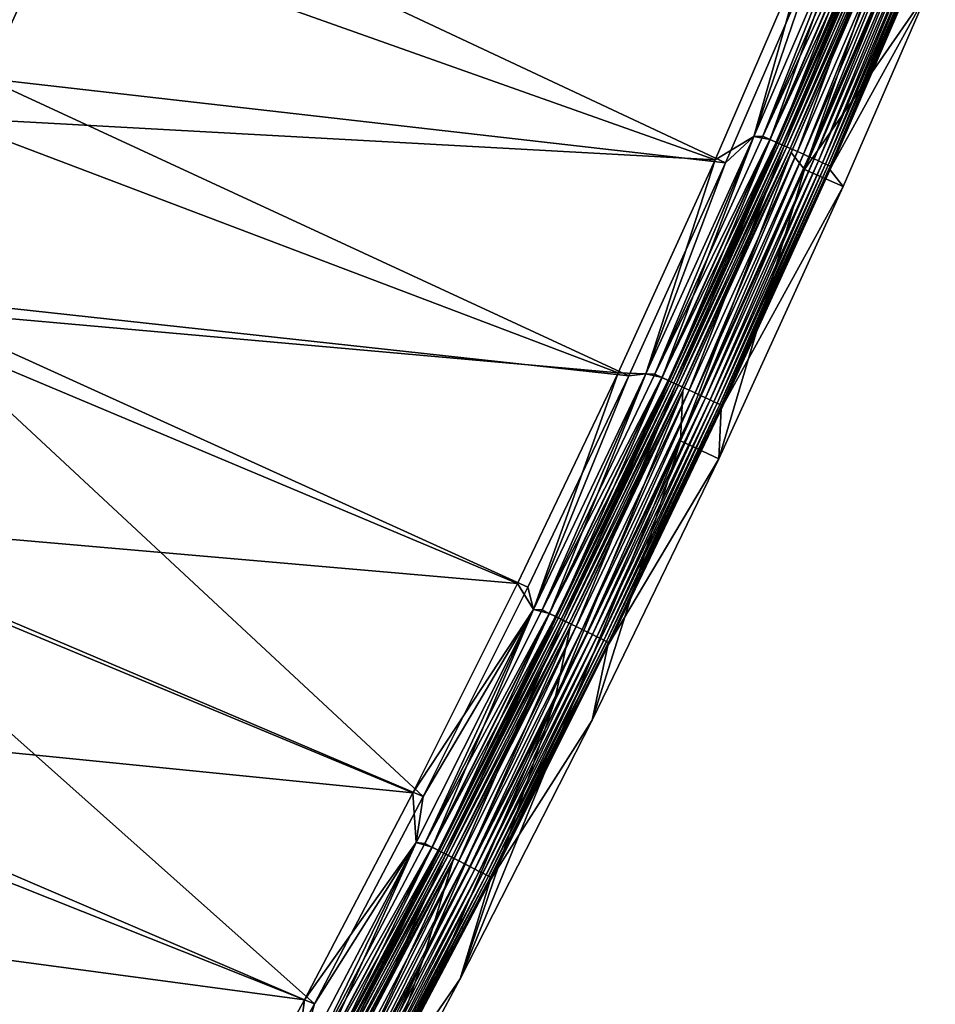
# Model space of a CAD drawing. Header units: metres. Extents: x 0 to 1400, y -1400 to 0.
# Tile 262 of 366: x 1258 to 1323, y -883 to -813. Entities that reach past the tile are written whole.
import ezdxf

# ---------------------------------------------------------------- set-up
doc = ezdxf.new("R2010")
doc.units = ezdxf.units.M

msp = doc.modelspace()

# ---------------------------------------------------------------- linework, layer by layer
at = {"layer": 'None'}
for points in [[(1308.434082, -823.079224, -3), (1255.683228, -817.057434, -32.126579), (1262.695313, -801.591187, -32.126972)], [(1262.695313, -801.591187, -32.126972), (1255.683228, -817.057434, -32.126579), (1258.056274, -809.160156, -32.845074)], [(1315.052124, -807.740845, -3), (1308.434082, -823.079224, -3), (1262.695313, -801.591187, -32.126972)], [(1311.078491, -821.18335, -3.055977), (1318.453003, -804.053711, -3.055977), (1318.962646, -804.267395, -3.221156)], [(1311.078491, -821.18335, -3.055977), (1317.825806, -804.081848, -3), (1318.453003, -804.053711, -3.055977)], [(1311.606812, -821.416992, -0.112516), (1317.825439, -804.08252), (1310.452881, -821.189087)], [(1310.452881, -821.189087), (1317.825439, -804.08252), (1314.292847, -807.549744)], [(1317.825806, -804.081848, -3), (1310.453247, -821.188416, -3), (1315.052124, -807.740845, -3)], [(1310.453247, -821.188416, -3), (1317.825806, -804.081848, -3), (1311.078491, -821.18335, -3.055977)], [(1311.583984, -821.40686, -3.221156), (1311.078491, -821.18335, -3.055977), (1318.962646, -804.267395, -3.221156)], [(1311.583984, -821.40686, -3.221156), (1318.962646, -804.267395, -3.221156), (1319.432617, -804.464355, -3.490045)], [(1312.049927, -821.612915, -3.490045), (1311.583984, -821.40686, -3.221156), (1319.432617, -804.464355, -3.490045)], [(1311.606812, -821.416992, -0.112516), (1318.985718, -804.277039, -0.112516), (1317.825439, -804.08252)], [(1312.122192, -821.644897, -0.251606), (1318.985718, -804.277039, -0.112516), (1311.606812, -821.416992, -0.112516)], [(1312.049927, -821.612915, -3.490045), (1319.432617, -804.464355, -3.490045), (1319.647095, -804.55426, -3.660043)], [(1312.262695, -821.707031, -3.660043), (1312.049927, -821.612915, -3.490045), (1319.647095, -804.55426, -3.660043)], [(1312.122192, -821.644897, -0.251606), (1319.505371, -804.494873, -0.251606), (1318.985718, -804.277039, -0.112516)], [(1312.622803, -821.866272, -0.444534), (1319.505371, -804.494873, -0.251606), (1312.122192, -821.644897, -0.251606)], [(1319.647095, -804.55426, -3.660043), (1319.845459, -804.63739, -3.851689), (1312.262695, -821.707031, -3.660043)], [(1319.845459, -804.63739, -3.851689), (1312.459351, -821.794006, -3.851689), (1312.262695, -821.707031, -3.660043)], [(1319.845459, -804.63739, -3.851689), (1320.186157, -804.780212, -4.292985), (1312.459351, -821.794006, -3.851689)], [(1320.186157, -804.780212, -4.292985), (1312.797241, -821.943359, -4.292985), (1312.459351, -821.794006, -3.851689)], [(1312.622803, -821.866272, -0.444534), (1320.010254, -804.706543, -0.444534), (1319.505371, -804.494873, -0.251606)], [(1313.559448, -822.280457, -0.985015), (1320.010254, -804.706543, -0.444534), (1312.622803, -821.866272, -0.444534)], [(1320.186157, -804.780212, -4.292985), (1320.442261, -804.887573, -4.797701), (1312.797241, -821.943359, -4.292985)], [(1313.559448, -822.280457, -0.985015), (1320.954834, -805.102417, -0.985015), (1320.010254, -804.706543, -0.444534)], [(1320.442261, -804.887573, -4.797701), (1313.051147, -822.055725, -4.797701), (1312.797241, -821.943359, -4.292985)], [(1320.442261, -804.887573, -4.797701), (1320.603516, -804.9552, -5.347445), (1313.051147, -822.055725, -4.797701)], [(1320.603516, -804.9552, -5.347445), (1313.21106, -822.126404, -5.347445), (1313.051147, -822.055725, -4.797701)], [(1320.517334, -805.176208, -5.918313), (1313.119751, -822.336304, -5.918313), (1313.21106, -822.126404, -5.347445)], [(1320.517334, -805.176208, -5.918313), (1314.071411, -823.547913, -80.052361), (1313.119751, -822.336304, -5.918313)], [(1320.603516, -804.9552, -5.347445), (1320.517334, -805.176208, -5.918313), (1313.21106, -822.126404, -5.347445)], [(1313.987183, -822.469604, -1.326719), (1320.954834, -805.102417, -0.985015), (1313.559448, -822.280457, -0.985015)], [(1313.987183, -822.469604, -1.326719), (1321.385986, -805.283203, -1.326719), (1320.954834, -805.102417, -0.985015)], [(1314.382446, -822.644409, -1.711938), (1321.385986, -805.283203, -1.326719), (1313.987183, -822.469604, -1.326719)], [(1320.095947, -809.667419, -80.052361), (1314.071411, -823.547913, -80.052361), (1320.517334, -805.176208, -5.918313)], [(1314.382446, -822.644409, -1.711938), (1321.784668, -805.450317, -1.711938), (1321.385986, -805.283203, -1.326719)], [(1314.741577, -822.803223, -2.137379), (1321.784668, -805.450317, -1.711938), (1314.382446, -822.644409, -1.711938)], [(1314.741577, -822.803223, -2.137379), (1322.146851, -805.602112, -2.137379), (1321.784668, -805.450317, -1.711938)], [(1259.251953, -805.659729, -29.541704), (1252.734131, -819.834717, -29.541344), (1307.68042, -822.869812)], [(1252.734131, -819.834717, -29.541344), (1259.251953, -805.659729, -29.541704), (1255.353638, -808.32196, -30.957983)], [(1314.292847, -807.549744), (1259.251953, -805.659729, -29.541704), (1307.68042, -822.869812)], [(1315.061523, -822.944702, -2.598965), (1322.146851, -805.602112, -2.137379), (1314.741577, -822.803223, -2.137379)], [(1315.061523, -822.944702, -2.598965), (1322.469482, -805.737366, -2.598965), (1322.146851, -805.602112, -2.137379)], [(1315.339355, -823.067566, -3.09242), (1322.469482, -805.737366, -2.598965), (1315.061523, -822.944702, -2.598965)], [(1315.339355, -823.067566, -3.09242), (1322.749634, -805.854797, -3.09242), (1322.469482, -805.737366, -2.598965)], [(1315.572144, -823.170471, -3.61347), (1322.749634, -805.854797, -3.09242), (1315.339355, -823.067566, -3.09242)], [(1315.572144, -823.170471, -3.61347), (1322.984253, -805.953186, -3.61347), (1322.749634, -805.854797, -3.09242)], [(1315.757202, -823.25238, -4.157492), (1322.984253, -805.953186, -3.61347), (1315.572144, -823.170471, -3.61347)], [(1315.757202, -823.25238, -4.157492), (1323.171021, -806.031433, -4.157492), (1322.984253, -805.953186, -3.61347)], [(1315.893433, -823.312561, -4.718482), (1323.171021, -806.031433, -4.157492), (1315.757202, -823.25238, -4.157492)], [(1315.862549, -823.549988, -5.865956), (1323.395264, -806.125427, -5.290087), (1315.979614, -823.350647, -5.290087)], [(1315.862549, -823.549988, -5.865956), (1323.283203, -806.336426, -5.865956), (1323.395264, -806.125427, -5.290087)], [(1315.893433, -823.312561, -4.718482), (1323.30835, -806.08905, -4.718482), (1323.171021, -806.031433, -4.157492)], [(1315.979614, -823.350647, -5.290087), (1323.30835, -806.08905, -4.718482), (1315.893433, -823.312561, -4.718482)], [(1315.979614, -823.350647, -5.290087), (1323.395264, -806.125427, -5.290087), (1323.30835, -806.08905, -4.718482)], [(1323.283203, -806.336426, -5.865956), (1315.862549, -823.549988, -5.865956), (1322.856812, -810.839905, -80)], [(1307.68042, -822.869812), (1310.452881, -821.189087), (1314.292847, -807.549744)], [(1315.052124, -807.740845, -3), (1310.453247, -821.188416, -3), (1308.434082, -823.079224, -3)], [(1314.071411, -823.547913, -80.052361), (1320.095947, -809.667419, -80.052361), (1322.856812, -810.839905, -80)], [(1316.813477, -824.76355, -80), (1314.071411, -823.547913, -80.052361), (1322.856812, -810.839905, -80)], [(1322.856812, -810.839905, -80), (1315.862549, -823.549988, -5.865956), (1316.813477, -824.76355, -80)], [(1301.524536, -838.288452, -3), (1248.311279, -832.477112, -32.126186), (1255.683228, -817.057434, -32.126579)], [(1308.434082, -823.079224, -3), (1301.524536, -838.288452, -3), (1255.683228, -817.057434, -32.126579)], [(1252.734131, -819.834717, -29.541344), (1246.279907, -833.225891, -29.541002), (1300.776733, -838.060852)], [(1307.68042, -822.869812), (1252.734131, -819.834717, -29.541344), (1300.776733, -838.060852)], [(1303.89624, -838.410156, -0.112516), (1310.452881, -821.189087), (1302.749756, -838.149353)], [(1302.749756, -838.149353), (1310.452881, -821.189087), (1307.68042, -822.869812)], [(1310.453247, -821.188416, -3), (1302.750122, -838.148621, -3), (1308.434082, -823.079224, -3)], [(1302.750122, -838.148621, -3), (1310.453247, -821.188416, -3), (1303.372559, -838.16626, -3.055977)], [(1303.372559, -838.16626, -3.055977), (1311.078491, -821.18335, -3.055977), (1311.583984, -821.40686, -3.221156)], [(1303.372559, -838.16626, -3.055977), (1310.453247, -821.188416, -3), (1311.078491, -821.18335, -3.055977)], [(1303.873535, -838.399597, -3.221156), (1303.372559, -838.16626, -3.055977), (1311.583984, -821.40686, -3.221156)], [(1303.873535, -838.399597, -3.221156), (1311.583984, -821.40686, -3.221156), (1312.049927, -821.612915, -3.490045)], [(1304.335449, -838.614624, -3.490045), (1303.873535, -838.399597, -3.221156), (1312.049927, -821.612915, -3.490045)], [(1303.89624, -838.410156, -0.112516), (1311.606812, -821.416992, -0.112516), (1310.452881, -821.189087)], [(1304.407104, -838.64801, -0.251606), (1311.606812, -821.416992, -0.112516), (1303.89624, -838.410156, -0.112516)], [(1304.335449, -838.614624, -3.490045), (1312.049927, -821.612915, -3.490045), (1312.262695, -821.707031, -3.660043)], [(1304.407104, -838.64801, -0.251606), (1312.122192, -821.644897, -0.251606), (1311.606812, -821.416992, -0.112516)], [(1304.90332, -838.879089, -0.444534), (1312.122192, -821.644897, -0.251606), (1304.407104, -838.64801, -0.251606)], [(1304.90332, -838.879089, -0.444534), (1312.622803, -821.866272, -0.444534), (1312.122192, -821.644897, -0.251606)], [(1304.546387, -838.71283, -3.660043), (1304.335449, -838.614624, -3.490045), (1312.262695, -821.707031, -3.660043)], [(1312.262695, -821.707031, -3.660043), (1312.459351, -821.794006, -3.851689), (1304.546387, -838.71283, -3.660043)], [(1312.459351, -821.794006, -3.851689), (1304.741333, -838.80365, -3.851689), (1304.546387, -838.71283, -3.660043)], [(1312.459351, -821.794006, -3.851689), (1312.797241, -821.943359, -4.292985), (1304.741333, -838.80365, -3.851689)], [(1312.797241, -821.943359, -4.292985), (1305.076172, -838.959534, -4.292985), (1304.741333, -838.80365, -3.851689)], [(1305.831787, -839.311401, -0.985015), (1312.622803, -821.866272, -0.444534), (1304.90332, -838.879089, -0.444534)], [(1312.797241, -821.943359, -4.292985), (1313.051147, -822.055725, -4.797701), (1305.076172, -838.959534, -4.292985)], [(1313.051147, -822.055725, -4.797701), (1305.328003, -839.076782, -4.797701), (1305.076172, -838.959534, -4.292985)], [(1314.071411, -823.547913, -80.052361), (1305.223755, -842.921875, -80.052361), (1313.119751, -822.336304, -5.918313)], [(1313.119751, -822.336304, -5.918313), (1305.223755, -842.921875, -80.052361), (1305.392456, -839.351379, -5.918313)], [(1313.051147, -822.055725, -4.797701), (1313.21106, -822.126404, -5.347445), (1305.328003, -839.076782, -4.797701)], [(1313.21106, -822.126404, -5.347445), (1305.48645, -839.150574, -5.347445), (1305.328003, -839.076782, -4.797701)], [(1313.119751, -822.336304, -5.918313), (1305.392456, -839.351379, -5.918313), (1305.48645, -839.150574, -5.347445)], [(1313.21106, -822.126404, -5.347445), (1313.119751, -822.336304, -5.918313), (1305.48645, -839.150574, -5.347445)], [(1305.831787, -839.311401, -0.985015), (1313.559448, -822.280457, -0.985015), (1312.622803, -821.866272, -0.444534)], [(1306.255615, -839.508789, -1.326719), (1313.559448, -822.280457, -0.985015), (1305.831787, -839.311401, -0.985015)], [(1306.255615, -839.508789, -1.326719), (1313.987183, -822.469604, -1.326719), (1313.559448, -822.280457, -0.985015)], [(1300.776733, -838.060852), (1302.749756, -838.149353), (1307.68042, -822.869812)], [(1306.647461, -839.691223, -1.711938), (1313.987183, -822.469604, -1.326719), (1306.255615, -839.508789, -1.326719)], [(1306.647461, -839.691223, -1.711938), (1314.382446, -822.644409, -1.711938), (1313.987183, -822.469604, -1.326719)], [(1307.00354, -839.856995, -2.137379), (1314.382446, -822.644409, -1.711938), (1306.647461, -839.691223, -1.711938)], [(1307.00354, -839.856995, -2.137379), (1314.741577, -822.803223, -2.137379), (1314.382446, -822.644409, -1.711938)], [(1307.320557, -840.004639, -2.598965), (1314.741577, -822.803223, -2.137379), (1307.00354, -839.856995, -2.137379)], [(1307.320557, -840.004639, -2.598965), (1315.061523, -822.944702, -2.598965), (1314.741577, -822.803223, -2.137379)], [(1307.595947, -840.132874, -3.09242), (1315.061523, -822.944702, -2.598965), (1307.320557, -840.004639, -2.598965)], [(1307.595947, -840.132874, -3.09242), (1315.339355, -823.067566, -3.09242), (1315.061523, -822.944702, -2.598965)], [(1308.434082, -823.079224, -3), (1302.750122, -838.148621, -3), (1301.524536, -838.288452, -3)], [(1305.223755, -842.921875, -80.052361), (1314.071411, -823.547913, -80.052361), (1307.938232, -844.197937, -80)], [(1307.82666, -840.240295, -3.61347), (1315.339355, -823.067566, -3.09242), (1307.595947, -840.132874, -3.09242)], [(1307.82666, -840.240295, -3.61347), (1315.572144, -823.170471, -3.61347), (1315.339355, -823.067566, -3.09242)], [(1308.010254, -840.325745, -4.157492), (1315.572144, -823.170471, -3.61347), (1307.82666, -840.240295, -3.61347)], [(1314.071411, -823.547913, -80.052361), (1316.813477, -824.76355, -80), (1307.938232, -844.197937, -80)], [(1308.010254, -840.325745, -4.157492), (1315.757202, -823.25238, -4.157492), (1315.572144, -823.170471, -3.61347)], [(1308.145264, -840.388611, -4.718482), (1315.757202, -823.25238, -4.157492), (1308.010254, -840.325745, -4.157492)], [(1308.111206, -840.618103, -5.865956), (1315.979614, -823.350647, -5.290087), (1308.230591, -840.428406, -5.290087)], [(1308.111206, -840.618103, -5.865956), (1315.862549, -823.549988, -5.865956), (1315.979614, -823.350647, -5.290087)], [(1315.862549, -823.549988, -5.865956), (1308.111206, -840.618103, -5.865956), (1316.813477, -824.76355, -80)], [(1308.145264, -840.388611, -4.718482), (1315.893433, -823.312561, -4.718482), (1315.757202, -823.25238, -4.157492)], [(1308.230591, -840.428406, -5.290087), (1315.893433, -823.312561, -4.718482), (1308.145264, -840.388611, -4.718482)], [(1308.230591, -840.428406, -5.290087), (1315.979614, -823.350647, -5.290087), (1315.893433, -823.312561, -4.718482)], [(1316.813477, -824.76355, -80), (1308.111206, -840.618103, -5.865956), (1307.938232, -844.197937, -80)], [(1248.311279, -832.477112, -32.126186), (1286.85376, -868.303894, -3), (1240.247681, -848.486572, -32.125786)], [(1301.524536, -838.288452, -3), (1294.329102, -853.364624, -3), (1248.311279, -832.477112, -32.126186)], [(1294.329102, -853.364624, -3), (1286.85376, -868.303894, -3), (1248.311279, -832.477112, -32.126186)], [(1246.279907, -833.225891, -29.541002), (1238.65564, -848.315735, -29.540623), (1293.587646, -853.119019)], [(1300.776733, -838.060852), (1246.279907, -833.225891, -29.541002), (1293.587646, -853.119019)], [(1293.587646, -853.119019), (1294.718872, -854.956909), (1300.776733, -838.060852)], [(1301.524536, -838.288452, -3), (1294.719238, -854.956177, -3), (1294.329102, -853.364624, -3)], [(1294.718872, -854.956909), (1302.749756, -838.149353), (1300.776733, -838.060852)], [(1295.856201, -855.249939, -0.112516), (1302.749756, -838.149353), (1294.718872, -854.956909)], [(1302.750122, -838.148621, -3), (1294.719238, -854.956177, -3), (1301.524536, -838.288452, -3)], [(1294.719238, -854.956177, -3), (1302.750122, -838.148621, -3), (1295.337402, -854.995972, -3.055977)], [(1295.337402, -854.995972, -3.055977), (1302.750122, -838.148621, -3), (1303.372559, -838.16626, -3.055977)], [(1295.337402, -854.995972, -3.055977), (1303.372559, -838.16626, -3.055977), (1303.873535, -838.399597, -3.221156)], [(1295.833862, -855.238953, -3.221156), (1295.337402, -854.995972, -3.055977), (1303.873535, -838.399597, -3.221156)], [(1295.833862, -855.238953, -3.221156), (1303.873535, -838.399597, -3.221156), (1304.335449, -838.614624, -3.490045)], [(1295.856201, -855.249939, -0.112516), (1303.89624, -838.410156, -0.112516), (1302.749756, -838.149353)], [(1296.362427, -855.497681, -0.251606), (1303.89624, -838.410156, -0.112516), (1295.856201, -855.249939, -0.112516)], [(1296.362427, -855.497681, -0.251606), (1304.407104, -838.64801, -0.251606), (1303.89624, -838.410156, -0.112516)], [(1296.291382, -855.462952, -3.490045), (1295.833862, -855.238953, -3.221156), (1304.335449, -838.614624, -3.490045)], [(1296.291382, -855.462952, -3.490045), (1304.335449, -838.614624, -3.490045), (1304.546387, -838.71283, -3.660043)], [(1296.500366, -855.565247, -3.660043), (1296.291382, -855.462952, -3.490045), (1304.546387, -838.71283, -3.660043)], [(1296.854126, -855.738403, -0.444534), (1304.407104, -838.64801, -0.251606), (1296.362427, -855.497681, -0.251606)], [(1304.546387, -838.71283, -3.660043), (1304.741333, -838.80365, -3.851689), (1296.500366, -855.565247, -3.660043)], [(1304.741333, -838.80365, -3.851689), (1296.693481, -855.65979, -3.851689), (1296.500366, -855.565247, -3.660043)], [(1304.741333, -838.80365, -3.851689), (1305.076172, -838.959534, -4.292985), (1296.693481, -855.65979, -3.851689)], [(1305.076172, -838.959534, -4.292985), (1297.025269, -855.822205, -4.292985), (1296.693481, -855.65979, -3.851689)], [(1296.854126, -855.738403, -0.444534), (1304.90332, -838.879089, -0.444534), (1304.407104, -838.64801, -0.251606)], [(1297.773926, -856.188599, -0.985015), (1304.90332, -838.879089, -0.444534), (1296.854126, -855.738403, -0.444534)], [(1305.076172, -838.959534, -4.292985), (1305.328003, -839.076782, -4.797701), (1297.025269, -855.822205, -4.292985)], [(1305.328003, -839.076782, -4.797701), (1297.27478, -855.944275, -4.797701), (1297.025269, -855.822205, -4.292985)], [(1305.328003, -839.076782, -4.797701), (1305.48645, -839.150574, -5.347445), (1297.27478, -855.944275, -4.797701)], [(1305.48645, -839.150574, -5.347445), (1297.431763, -856.021118, -5.347445), (1297.27478, -855.944275, -4.797701)], [(1305.48645, -839.150574, -5.347445), (1305.392456, -839.351379, -5.918313), (1297.431763, -856.021118, -5.347445)], [(1297.773926, -856.188599, -0.985015), (1305.831787, -839.311401, -0.985015), (1304.90332, -838.879089, -0.444534)], [(1305.223755, -842.921875, -80.052361), (1296.233276, -861.526123, -80.052361), (1305.392456, -839.351379, -5.918313)], [(1305.392456, -839.351379, -5.918313), (1296.233276, -861.526123, -80.052361), (1297.338623, -856.214905, -5.918313)], [(1305.392456, -839.351379, -5.918313), (1297.338623, -856.214905, -5.918313), (1297.431763, -856.021118, -5.347445)], [(1298.19397, -856.394165, -1.326719), (1305.831787, -839.311401, -0.985015), (1297.773926, -856.188599, -0.985015)], [(1298.19397, -856.394165, -1.326719), (1306.255615, -839.508789, -1.326719), (1305.831787, -839.311401, -0.985015)], [(1298.582153, -856.584229, -1.711938), (1306.255615, -839.508789, -1.326719), (1298.19397, -856.394165, -1.326719)], [(1298.582153, -856.584229, -1.711938), (1306.647461, -839.691223, -1.711938), (1306.255615, -839.508789, -1.326719)], [(1298.934814, -856.756897, -2.137379), (1306.647461, -839.691223, -1.711938), (1298.582153, -856.584229, -1.711938)], [(1298.934814, -856.756897, -2.137379), (1307.00354, -839.856995, -2.137379), (1306.647461, -839.691223, -1.711938)], [(1299.249023, -856.910645, -2.598965), (1307.00354, -839.856995, -2.137379), (1298.934814, -856.756897, -2.137379)], [(1299.249023, -856.910645, -2.598965), (1307.320557, -840.004639, -2.598965), (1307.00354, -839.856995, -2.137379)], [(1299.521851, -857.044189, -3.09242), (1307.320557, -840.004639, -2.598965), (1299.249023, -856.910645, -2.598965)], [(1299.521851, -857.044189, -3.09242), (1307.595947, -840.132874, -3.09242), (1307.320557, -840.004639, -2.598965)], [(1299.750488, -857.156128, -3.61347), (1307.595947, -840.132874, -3.09242), (1299.521851, -857.044189, -3.09242)], [(1299.750488, -857.156128, -3.61347), (1307.82666, -840.240295, -3.61347), (1307.595947, -840.132874, -3.09242)], [(1299.932373, -857.245117, -4.157492), (1307.82666, -840.240295, -3.61347), (1299.750488, -857.156128, -3.61347)], [(1299.932373, -857.245117, -4.157492), (1308.010254, -840.325745, -4.157492), (1307.82666, -840.240295, -3.61347)], [(1300.06604, -857.310547, -4.718482), (1308.010254, -840.325745, -4.157492), (1299.932373, -857.245117, -4.157492)], [(1300.032227, -857.534119, -5.865956), (1308.230591, -840.428406, -5.290087), (1300.150635, -857.35199, -5.290087)], [(1300.032227, -857.534119, -5.865956), (1308.111206, -840.618103, -5.865956), (1308.230591, -840.428406, -5.290087)], [(1308.111206, -840.618103, -5.865956), (1300.032227, -857.534119, -5.865956), (1307.938232, -844.197937, -80)], [(1300.06604, -857.310547, -4.718482), (1308.145264, -840.388611, -4.718482), (1308.010254, -840.325745, -4.157492)], [(1300.150635, -857.35199, -5.290087), (1308.145264, -840.388611, -4.718482), (1300.06604, -857.310547, -4.718482)], [(1300.150635, -857.35199, -5.290087), (1308.230591, -840.428406, -5.290087), (1308.145264, -840.388611, -4.718482)], [(1296.233276, -861.526123, -80.052361), (1305.223755, -842.921875, -80.052361), (1289.50354, -881.324585, -80)], [(1289.50354, -881.324585, -80), (1305.223755, -842.921875, -80.052361), (1298.9198, -862.860046, -80)], [(1305.223755, -842.921875, -80.052361), (1307.938232, -844.197937, -80), (1298.9198, -862.860046, -80)], [(1307.938232, -844.197937, -80), (1300.032227, -857.534119, -5.865956), (1298.9198, -862.860046, -80)], [(1238.65564, -848.315735, -29.540623), (1231.116333, -862.549438, -29.540277), (1286.119019, -868.040466)], [(1293.587646, -853.119019), (1238.65564, -848.315735, -29.540623), (1286.119019, -868.040466)], [(1240.247681, -848.486572, -32.125786), (1279.103882, -883.102722, -3), (1231.861084, -864.306458, -32.125404)], [(1286.85376, -868.303894, -3), (1279.103882, -883.102722, -3), (1240.247681, -848.486572, -32.125786)], [(1294.718872, -854.956909), (1293.587646, -853.119019), (1286.119019, -868.040466)], [(1294.719238, -854.956177, -3), (1286.85376, -868.303894, -3), (1294.329102, -853.364624, -3)], [(1286.363403, -871.605408), (1294.718872, -854.956909), (1286.119019, -868.040466)], [(1287.489258, -871.929871, -0.112516), (1294.718872, -854.956909), (1286.363403, -871.605408)], [(1294.719238, -854.956177, -3), (1286.36377, -871.604675, -3), (1286.85376, -868.303894, -3)], [(1286.36377, -871.604675, -3), (1294.719238, -854.956177, -3), (1286.975342, -871.665894, -3.055977)], [(1286.975342, -871.665894, -3.055977), (1294.719238, -854.956177, -3), (1295.337402, -854.995972, -3.055977)], [(1286.975342, -871.665894, -3.055977), (1295.337402, -854.995972, -3.055977), (1295.833862, -855.238953, -3.221156)], [(1287.467041, -871.918457, -3.221156), (1286.975342, -871.665894, -3.055977), (1295.833862, -855.238953, -3.221156)], [(1287.467041, -871.918457, -3.221156), (1295.833862, -855.238953, -3.221156), (1296.291382, -855.462952, -3.490045)], [(1287.489258, -871.929871, -0.112516), (1295.856201, -855.249939, -0.112516), (1294.718872, -854.956909)], [(1287.990479, -872.187378, -0.251606), (1295.856201, -855.249939, -0.112516), (1287.489258, -871.929871, -0.112516)], [(1287.990479, -872.187378, -0.251606), (1296.362427, -855.497681, -0.251606), (1295.856201, -855.249939, -0.112516)], [(1287.920166, -872.151306, -3.490045), (1287.467041, -871.918457, -3.221156), (1296.291382, -855.462952, -3.490045)], [(1287.920166, -872.151306, -3.490045), (1296.291382, -855.462952, -3.490045), (1296.500366, -855.565247, -3.660043)], [(1288.127075, -872.257629, -3.660043), (1287.920166, -872.151306, -3.490045), (1296.500366, -855.565247, -3.660043)], [(1288.477417, -872.437622, -0.444534), (1296.362427, -855.497681, -0.251606), (1287.990479, -872.187378, -0.251606)], [(1296.500366, -855.565247, -3.660043), (1296.693481, -855.65979, -3.851689), (1288.127075, -872.257629, -3.660043)], [(1296.693481, -855.65979, -3.851689), (1288.318359, -872.355896, -3.851689), (1288.127075, -872.257629, -3.660043)], [(1296.693481, -855.65979, -3.851689), (1297.025269, -855.822205, -4.292985), (1288.318359, -872.355896, -3.851689)], [(1297.025269, -855.822205, -4.292985), (1288.646973, -872.524719, -4.292985), (1288.318359, -872.355896, -3.851689)], [(1288.477417, -872.437622, -0.444534), (1296.854126, -855.738403, -0.444534), (1296.362427, -855.497681, -0.251606)], [(1289.388306, -872.905579, -0.985015), (1296.854126, -855.738403, -0.444534), (1288.477417, -872.437622, -0.444534)], [(1297.025269, -855.822205, -4.292985), (1297.27478, -855.944275, -4.797701), (1288.646973, -872.524719, -4.292985)], [(1297.27478, -855.944275, -4.797701), (1288.893921, -872.651611, -4.797701), (1288.646973, -872.524719, -4.292985)], [(1297.27478, -855.944275, -4.797701), (1297.431763, -856.021118, -5.347445), (1288.893921, -872.651611, -4.797701)], [(1297.431763, -856.021118, -5.347445), (1289.049438, -872.731506, -5.347445), (1288.893921, -872.651611, -4.797701)], [(1297.431763, -856.021118, -5.347445), (1297.338623, -856.214905, -5.918313), (1289.049438, -872.731506, -5.347445)], [(1289.388306, -872.905579, -0.985015), (1297.773926, -856.188599, -0.985015), (1296.854126, -855.738403, -0.444534)], [(1296.233276, -861.526123, -80.052361), (1286.846191, -879.93335, -80.052361), (1297.338623, -856.214905, -5.918313)], [(1297.338623, -856.214905, -5.918313), (1286.846191, -879.93335, -80.052361), (1288.960938, -872.920227, -5.918313)], [(1297.338623, -856.214905, -5.918313), (1288.960938, -872.920227, -5.918313), (1289.049438, -872.731506, -5.347445)], [(1289.804199, -873.119324, -1.326719), (1297.773926, -856.188599, -0.985015), (1289.388306, -872.905579, -0.985015)], [(1289.804199, -873.119324, -1.326719), (1298.19397, -856.394165, -1.326719), (1297.773926, -856.188599, -0.985015)], [(1290.188721, -873.316833, -1.711938), (1298.19397, -856.394165, -1.326719), (1289.804199, -873.119324, -1.326719)], [(1290.188721, -873.316833, -1.711938), (1298.582153, -856.584229, -1.711938), (1298.19397, -856.394165, -1.326719)], [(1290.537964, -873.496277, -2.137379), (1298.582153, -856.584229, -1.711938), (1290.188721, -873.316833, -1.711938)], [(1290.537964, -873.496277, -2.137379), (1298.934814, -856.756897, -2.137379), (1298.582153, -856.584229, -1.711938)], [(1290.849121, -873.656189, -2.598965), (1298.934814, -856.756897, -2.137379), (1290.537964, -873.496277, -2.137379)], [(1290.849121, -873.656189, -2.598965), (1299.249023, -856.910645, -2.598965), (1298.934814, -856.756897, -2.137379)], [(1291.119263, -873.794983, -3.09242), (1299.249023, -856.910645, -2.598965), (1290.849121, -873.656189, -2.598965)], [(1291.119263, -873.794983, -3.09242), (1299.521851, -857.044189, -3.09242), (1299.249023, -856.910645, -2.598965)], [(1291.345703, -873.911316, -3.61347), (1299.521851, -857.044189, -3.09242), (1291.119263, -873.794983, -3.09242)], [(1291.345703, -873.911316, -3.61347), (1299.750488, -857.156128, -3.61347), (1299.521851, -857.044189, -3.09242)], [(1291.525757, -874.003845, -4.157492), (1299.750488, -857.156128, -3.61347), (1291.345703, -873.911316, -3.61347)], [(1291.525757, -874.003845, -4.157492), (1299.932373, -857.245117, -4.157492), (1299.750488, -857.156128, -3.61347)], [(1291.658203, -874.071838, -4.718482), (1299.932373, -857.245117, -4.157492), (1291.525757, -874.003845, -4.157492)], [(1291.628418, -874.291504, -5.865956), (1300.150635, -857.35199, -5.290087), (1291.741943, -874.114929, -5.290087)], [(1291.628418, -874.291504, -5.865956), (1300.032227, -857.534119, -5.865956), (1300.150635, -857.35199, -5.290087)], [(1291.658203, -874.071838, -4.718482), (1300.06604, -857.310547, -4.718482), (1299.932373, -857.245117, -4.157492)], [(1291.741943, -874.114929, -5.290087), (1300.06604, -857.310547, -4.718482), (1291.658203, -874.071838, -4.718482)], [(1291.741943, -874.114929, -5.290087), (1300.150635, -857.35199, -5.290087), (1300.06604, -857.310547, -4.718482)], [(1300.032227, -857.534119, -5.865956), (1291.628418, -874.291504, -5.865956), (1298.9198, -862.860046, -80)], [(1286.846191, -879.93335, -80.052361), (1296.233276, -861.526123, -80.052361), (1280.576294, -897.977966, -80)], [(1280.576294, -897.977966, -80), (1296.233276, -861.526123, -80.052361), (1289.50354, -881.324585, -80)], [(1231.116333, -862.549438, -29.540277), (1223.944946, -875.522766, -29.53998), (1278.376465, -882.821594)], [(1286.119019, -868.040466), (1231.116333, -862.549438, -29.540277), (1278.376465, -882.821594)], [(1298.9198, -862.860046, -80), (1291.628418, -874.291504, -5.865956), (1289.50354, -881.324585, -80)], [(1231.861084, -864.306458, -32.125404), (1271.084839, -897.757385, -3), (1224.049805, -878.368408, -32.125084)], [(1279.103882, -883.102722, -3), (1271.084839, -897.757385, -3), (1231.861084, -864.306458, -32.125404)], [(1286.363403, -871.605408), (1286.119019, -868.040466), (1278.376465, -882.821594)], [(1286.36377, -871.604675, -3), (1279.103882, -883.102722, -3), (1286.85376, -868.303894, -3)], [(1278.797607, -888.443542, -0.112516), (1286.363403, -871.605408), (1277.686279, -888.088623)], [(1277.686279, -888.088623), (1286.363403, -871.605408), (1278.376465, -882.821594)], [(1286.36377, -871.604675, -3), (1277.686646, -888.087891, -3), (1279.103882, -883.102722, -3)], [(1277.686646, -888.087891, -3), (1286.36377, -871.604675, -3), (1278.289063, -888.169617, -3.055977)], [(1278.289063, -888.169617, -3.055977), (1286.36377, -871.604675, -3), (1286.975342, -871.665894, -3.055977)], [(1278.289063, -888.169617, -3.055977), (1286.975342, -871.665894, -3.055977), (1287.467041, -871.918457, -3.221156)], [(1278.775635, -888.431702, -3.221156), (1278.289063, -888.169617, -3.055977), (1287.467041, -871.918457, -3.221156)], [(1278.775635, -888.431702, -3.221156), (1287.467041, -871.918457, -3.221156), (1287.920166, -872.151306, -3.490045)], [(1279.224243, -888.673279, -3.490045), (1278.775635, -888.431702, -3.221156), (1287.920166, -872.151306, -3.490045)], [(1278.797607, -888.443542, -0.112516), (1287.489258, -871.929871, -0.112516), (1286.363403, -871.605408)], [(1279.293823, -888.710754, -0.251606), (1287.489258, -871.929871, -0.112516), (1278.797607, -888.443542, -0.112516)], [(1279.224243, -888.673279, -3.490045), (1287.920166, -872.151306, -3.490045), (1288.127075, -872.257629, -3.660043)], [(1279.293823, -888.710754, -0.251606), (1287.990479, -872.187378, -0.251606), (1287.489258, -871.929871, -0.112516)], [(1279.775757, -888.970337, -0.444534), (1287.990479, -872.187378, -0.251606), (1279.293823, -888.710754, -0.251606)], [(1279.775757, -888.970337, -0.444534), (1288.477417, -872.437622, -0.444534), (1287.990479, -872.187378, -0.251606)], [(1286.846191, -879.93335, -80.052361), (1277.946655, -896.535034, -80.052361), (1288.960938, -872.920227, -5.918313)], [(1288.960938, -872.920227, -5.918313), (1277.946655, -896.535034, -80.052361), (1280.262329, -889.460876, -5.918313)], [(1279.429077, -888.783569, -3.660043), (1279.224243, -888.673279, -3.490045), (1288.127075, -872.257629, -3.660043)], [(1288.127075, -872.257629, -3.660043), (1288.318359, -872.355896, -3.851689), (1279.429077, -888.783569, -3.660043)], [(1288.318359, -872.355896, -3.851689), (1279.618408, -888.885559, -3.851689), (1279.429077, -888.783569, -3.660043)], [(1288.318359, -872.355896, -3.851689), (1288.646973, -872.524719, -4.292985), (1279.618408, -888.885559, -3.851689)], [(1288.646973, -872.524719, -4.292985), (1279.943604, -889.06073, -4.292985), (1279.618408, -888.885559, -3.851689)], [(1280.677368, -889.455933, -0.985015), (1288.477417, -872.437622, -0.444534), (1279.775757, -888.970337, -0.444534)], [(1288.646973, -872.524719, -4.292985), (1288.893921, -872.651611, -4.797701), (1279.943604, -889.06073, -4.292985)], [(1288.893921, -872.651611, -4.797701), (1280.18811, -889.192444, -4.797701), (1279.943604, -889.06073, -4.292985)], [(1288.893921, -872.651611, -4.797701), (1289.049438, -872.731506, -5.347445), (1280.18811, -889.192444, -4.797701)], [(1289.049438, -872.731506, -5.347445), (1280.342041, -889.27533, -5.347445), (1280.18811, -889.192444, -4.797701)], [(1288.960938, -872.920227, -5.918313), (1280.262329, -889.460876, -5.918313), (1280.342041, -889.27533, -5.347445)], [(1289.049438, -872.731506, -5.347445), (1288.960938, -872.920227, -5.918313), (1280.342041, -889.27533, -5.347445)], [(1280.677368, -889.455933, -0.985015), (1289.388306, -872.905579, -0.985015), (1288.477417, -872.437622, -0.444534)], [(1281.089111, -889.677673, -1.326719), (1289.388306, -872.905579, -0.985015), (1280.677368, -889.455933, -0.985015)], [(1281.089111, -889.677673, -1.326719), (1289.804199, -873.119324, -1.326719), (1289.388306, -872.905579, -0.985015)], [(1281.469727, -889.882629, -1.711938), (1289.804199, -873.119324, -1.326719), (1281.089111, -889.677673, -1.326719)], [(1281.469727, -889.882629, -1.711938), (1290.188721, -873.316833, -1.711938), (1289.804199, -873.119324, -1.326719)], [(1281.81543, -890.068848, -2.137379), (1290.188721, -873.316833, -1.711938), (1281.469727, -889.882629, -1.711938)], [(1281.81543, -890.068848, -2.137379), (1290.537964, -873.496277, -2.137379), (1290.188721, -873.316833, -1.711938)], [(1282.123413, -890.234741, -2.598965), (1290.537964, -873.496277, -2.137379), (1281.81543, -890.068848, -2.137379)], [(1282.123413, -890.234741, -2.598965), (1290.849121, -873.656189, -2.598965), (1290.537964, -873.496277, -2.137379)], [(1282.390869, -890.378784, -3.09242), (1290.849121, -873.656189, -2.598965), (1282.123413, -890.234741, -2.598965)], [(1282.390869, -890.378784, -3.09242), (1291.119263, -873.794983, -3.09242), (1290.849121, -873.656189, -2.598965)], [(1282.614868, -890.499451, -3.61347), (1291.119263, -873.794983, -3.09242), (1282.390869, -890.378784, -3.09242)], [(1282.614868, -890.499451, -3.61347), (1291.345703, -873.911316, -3.61347), (1291.119263, -873.794983, -3.09242)], [(1282.793213, -890.595459, -4.157492), (1291.345703, -873.911316, -3.61347), (1282.614868, -890.499451, -3.61347)], [(1282.793213, -890.595459, -4.157492), (1291.525757, -874.003845, -4.157492), (1291.345703, -873.911316, -3.61347)], [(1282.924316, -890.666077, -4.718482), (1291.525757, -874.003845, -4.157492), (1282.793213, -890.595459, -4.157492)], [(1282.902832, -890.883667, -5.865956), (1291.741943, -874.114929, -5.290087), (1283.007202, -890.710754, -5.290087)], [(1282.902832, -890.883667, -5.865956), (1291.628418, -874.291504, -5.865956), (1291.741943, -874.114929, -5.290087)], [(1291.628418, -874.291504, -5.865956), (1282.902832, -890.883667, -5.865956), (1289.50354, -881.324585, -80)], [(1282.924316, -890.666077, -4.718482), (1291.658203, -874.071838, -4.718482), (1291.525757, -874.003845, -4.157492)], [(1283.007202, -890.710754, -5.290087), (1291.658203, -874.071838, -4.718482), (1282.924316, -890.666077, -4.718482)], [(1283.007202, -890.710754, -5.290087), (1291.741943, -874.114929, -5.290087), (1291.658203, -874.071838, -4.718482)], [(1223.944946, -875.522766, -29.53998), (1216.349609, -888.721619, -29.539698), (1270.365112, -897.458801)], [(1278.376465, -882.821594), (1223.944946, -875.522766, -29.53998), (1270.365112, -897.458801)], [(1224.049805, -878.368408, -32.125084), (1262.802002, -912.264587, -3), (1217.883179, -889.057068, -32.124855)], [(1271.084839, -897.757385, -3), (1262.802002, -912.264587, -3), (1224.049805, -878.368408, -32.125084)], [(1277.946655, -896.535034, -80.052361), (1286.846191, -879.93335, -80.052361), (1271.359131, -914.394958, -80)], [(1271.359131, -914.394958, -80), (1286.846191, -879.93335, -80.052361), (1280.576294, -897.977966, -80)], [(1289.50354, -881.324585, -80), (1282.902832, -890.883667, -5.865956), (1280.576294, -897.977966, -80)], [(1277.686279, -888.088623), (1278.376465, -882.821594), (1270.365112, -897.458801)], [(1277.686646, -888.087891, -3), (1271.084839, -897.757385, -3), (1279.103882, -883.102722, -3)]]:
    msp.add_3dface(points, dxfattribs=at)

doc.saveas('drawing.dxf')
